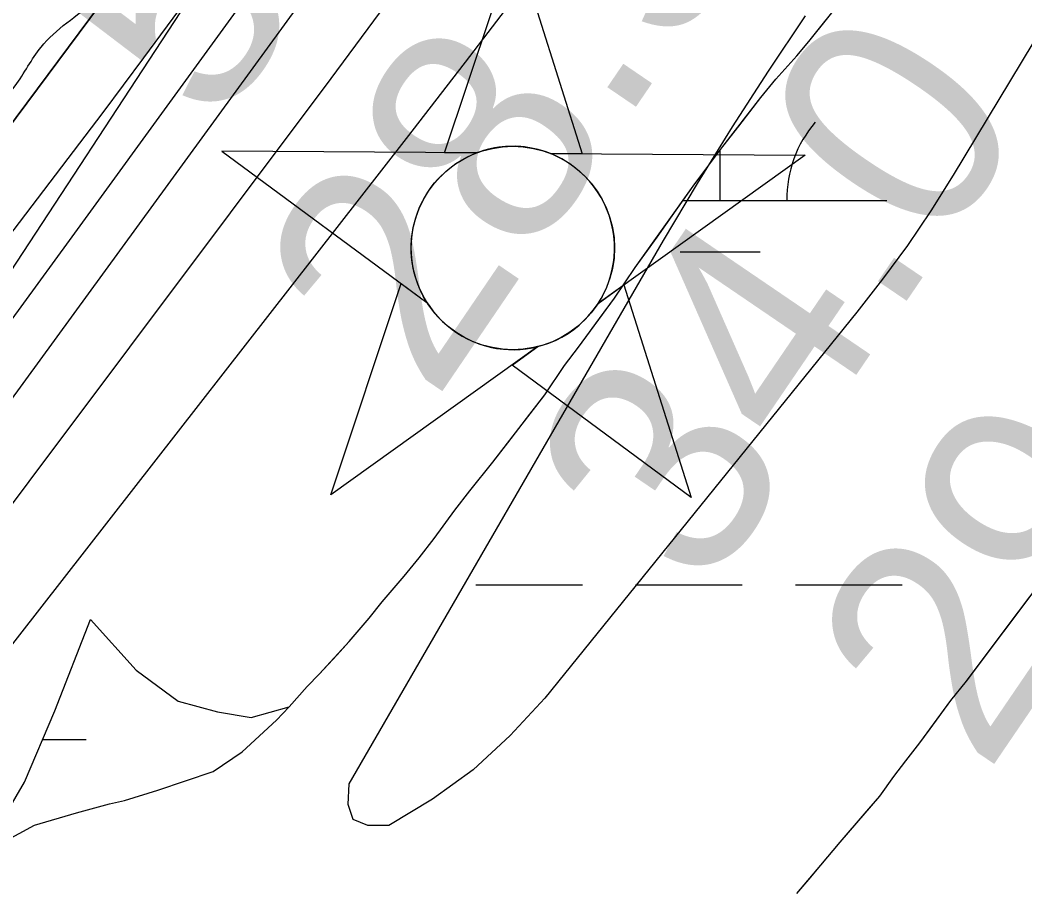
# Model space of a CAD drawing. Extents: x 3297735 to 3335592, y 670436 to 695807.
# Drawn here: x 3320087.2 to 3320389, y 688862.9 to 689124.4 of the extents above; entities that cross this region are included whole.
import ezdxf

# ---------------------------------------------------------------- set-up
doc = ezdxf.new("R2010")
doc.units = 0
for name, color, linetype in [('V-CHAN-NAID', 7, 'Continuous'), ('V-RIVR-EDGE', 7, 'Continuous'), ('V-RIVR-RANG', 7, 'Continuous'), ('V-ROAD-CNTR', 7, 'Continuous'), ('V-RRAP-RVMT', 7, 'Continuous'), ('V-SITE-VEGE', 7, 'Continuous'), ('V-TOPO-DPTH', 7, 'Continuous'), ('V-TOPO-MAJR', 7, 'Continuous'), ('V-TOPO-MINR', 7, 'Continuous'), ('V-TOPO-WATR', 7, 'Continuous'), ('V-WETL-SWMP', 7, 'Continuous')]:
    doc.layers.add(name, color=color, linetype=linetype)

msp = doc.modelspace()

# ---------------------------------------------------------------- linework, layer by layer
at = {"layer": 'V-CHAN-NAID'}
for points in [[(3320224.32, 689084.53), (3320214.73, 689084.6), (3320235.86, 689148.08), (3320256.08, 689084.31), (3320246.5, 689084.37), (3320244.92, 689084.95), (3320242.83, 689085.57), (3320240.79, 689086.02), (3320238.75, 689086.33), (3320237.58, 689086.45), (3320236.05, 689086.53), (3320234.33, 689086.52), (3320232.96, 689086.45), (3320231.05, 689086.25), (3320229.68, 689086.03), (3320227.9, 689085.65), (3320226.37, 689085.23), (3320225.34, 689084.9)], [(3320224.32, 689084.53), (3320147.83, 689085.07), (3320209.4, 689039.67), (3320208.28, 689041.58), (3320207.47, 689043.21), (3320206.65, 689045.18), (3320205.95, 689047.23), (3320205.59, 689048.56), (3320205.23, 689050.18), (3320204.98, 689051.63), (3320204.79, 689053.22), (3320204.68, 689054.96), (3320204.67, 689056.54), (3320204.78, 689058.62), (3320204.96, 689060.23), (3320205.35, 689062.44), (3320205.83, 689064.36), (3320206.44, 689066.25), (3320207.09, 689067.93), (3320207.82, 689069.51), (3320208.63, 689071.05), (3320209.7, 689072.79), (3320210.73, 689074.26), (3320211.73, 689075.53), (3320212.73, 689076.67), (3320214.04, 689078.01), (3320215.09, 689078.97), (3320216.81, 689080.37), (3320218.02, 689081.24), (3320219.7, 689082.31), (3320221.44, 689083.26), (3320222.88, 689083.94)], [(3320246.5, 689084.37), (3320322.99, 689083.83), (3320260.79, 689039.31), (3320261.7, 689040.8), (3320262.68, 689042.65), (3320263.39, 689044.23), (3320264.13, 689046.19), (3320264.67, 689047.97), (3320265.07, 689049.61), (3320265.43, 689051.62), (3320265.62, 689053.19), (3320265.74, 689055.4), (3320265.71, 689057.46), (3320265.52, 689059.68), (3320265.26, 689061.44), (3320264.77, 689063.67), (3320264.13, 689065.81), (3320263.38, 689067.79), (3320262.73, 689069.23), (3320261.72, 689071.15), (3320260.66, 689072.87), (3320259.45, 689074.58), (3320258.19, 689076.11), (3320256.91, 689077.48), (3320255.28, 689079.01), (3320253.54, 689080.42), (3320251.86, 689081.6), (3320249.97, 689082.73), (3320248.5, 689083.49)], [(3320242.75, 689026.4), (3320180.55, 688981.88), (3320201.68, 689045.36), (3320209.4, 689039.67), (3320210.03, 689038.71), (3320211.41, 689036.85), (3320212.63, 689035.44), (3320214.09, 689033.93), (3320215.48, 689032.68), (3320216.94, 689031.53), (3320218.34, 689030.54), (3320220.02, 689029.5), (3320221.73, 689028.59), (3320223.52, 689027.78), (3320224.97, 689027.22), (3320226.6, 689026.7), (3320228.82, 689026.13), (3320230.35, 689025.84), (3320232.38, 689025.59), (3320233.92, 689025.48), (3320235.78, 689025.46), (3320237.46, 689025.54), (3320239.18, 689025.71), (3320241.08, 689026.03)], [(3320260.79, 689039.31), (3320268.58, 689044.89), (3320288.81, 688981.11), (3320234.96, 689020.82), (3320242.75, 689026.4), (3320244.42, 689026.88), (3320246.03, 689027.44), (3320248.19, 689028.35), (3320249.93, 689029.24), (3320251.79, 689030.35), (3320253.53, 689031.56), (3320255.08, 689032.81), (3320256.37, 689033.98), (3320257.75, 689035.4), (3320258.96, 689036.8), (3320260.08, 689038.27)]]:
    msp.add_lwpolyline(points, close=True, dxfattribs=at)
msp.add_circle((3320235.21, 689056), 30.54, dxfattribs=at)
at = {"layer": 'V-RIVR-EDGE'}
msp.add_spline([(3319721.91, 688607.25), (3319733.2, 688627.78), (3319739.82, 688637.46), (3319746.04, 688644.42), (3319750.72, 688655.27), (3319752.28, 688659.14), (3319762.01, 688671.92), (3319781.47, 688699.79), (3319792.76, 688716.44), (3319801.32, 688726.89), (3319810.26, 688738.11), (3319819.98, 688747.01), (3319825.43, 688754.75), (3319830.49, 688762.88), (3319835.55, 688770.63), (3319840.23, 688780.31), (3319844.52, 688791.16), (3319846.86, 688795.42), (3319851.13, 688797.35), (3319854.24, 688799.66), (3319861.24, 688808.95), (3319869.41, 688820.96), (3319874.87, 688831.03), (3319884.99, 688845.35), (3319893.93, 688856.57), (3319900.54, 688860.82), (3319908.31, 688869.72), (3319918.43, 688881.33), (3319923.49, 688889.46), (3319928.16, 688897.21), (3319932.06, 688904.95), (3319939.44, 688912.69), (3319951.5, 688924.3), (3319955, 688930.88), (3319970.57, 688952.17), (3319976.4, 688958.36), (3319980.68, 688966.5), (3319987.3, 688976.95), (3319991.2, 688986.25), (3319997.81, 688992.82), (3320004.81, 689000.56), (3320006.38, 689006.76), (3320010.27, 689012.96), (3320018.06, 689024.96), (3320025.07, 689035.8), (3320031.68, 689044.71), (3320039.46, 689054.38), (3320044.52, 689060.57), (3320057.73, 689071.4), (3320064.34, 689077.2), (3320070.17, 689082.23), (3320074.45, 689090.36), (3320085.73, 689104.68), (3320093.52, 689116.3), (3320109.84, 689130.22), (3320125, 689144.14), (3320145.59, 689159.99), (3320166.96, 689177), (3320184.06, 689191.31), (3320194.55, 689197.87), (3320205.42, 689204.44), (3320211.64, 689209.85), (3320219.42, 689219.53), (3320234.59, 689238.11), (3320241.98, 689244.68), (3320253.64, 689257.45), (3320273.09, 689279.5), (3320283.99, 689297.32), (3320297.61, 689318.61), (3320312.03, 689344.56), (3320320.21, 689360.83), (3320328.41, 689380.97), (3320333.48, 689394.53), (3320349.85, 689425.9), (3320363.1, 689453.41), (3320368.17, 689465.42), (3320370.9, 689469.67), (3320379.06, 689477.41), (3320388.4, 689489.8), (3320394.62, 689499.09), (3320395.41, 689505.29), (3320397.76, 689513.82), (3320403.21, 689520.78), (3320409.04, 689527.75), (3320417.6, 689536.65), (3320423.43, 689544.39), (3320428.49, 689552.52), (3320431.24, 689564.54), (3320432.02, 689568.03), (3320442.14, 689581.19), (3320451.87, 689595.12), (3320462.77, 689612.93), (3320469.38, 689621.06), (3320477.55, 689631.51), (3320493.51, 689653.19), (3320500.9, 689665.19), (3320506.36, 689674.1), (3320514.54, 689688.82), (3320523.5, 689705.47), (3320534.4, 689723.28), (3320539.06, 689727.15), (3320544.9, 689735.28), (3320551.13, 689744.18), (3320556.58, 689752.7), (3320560.87, 689764.32), (3320568.26, 689774), (3320574.5, 689785.23), (3320578.79, 689794.53), (3320583.07, 689802.27), (3320590.86, 689815.83), (3320602.92, 689833.25), (3320613.43, 689849.12), (3320622.79, 689866.94), (3320636.42, 689890.17), (3320646.93, 689907.21), (3320658.22, 689926.96), (3320664.85, 689940.13), (3320664.87, 689948.66), (3320667.22, 689956.02), (3320676.55, 689968.02), (3320685.11, 689978.08), (3320691.73, 689991.25), (3320701.47, 690006.35), (3320706.14, 690016.04), (3320709.66, 690026.11), (3320715.89, 690035.79), (3320728.33, 690049.33), (3320741.18, 690068.69), (3320754.02, 690086.5), (3320761.81, 690100.44), (3320770.77, 690116.32), (3320777.39, 690127.16), (3320786.73, 690139.93), (3320794.89, 690149.22), (3320800.73, 690155.41), (3320806.18, 690166.26), (3320810.47, 690174), (3320820.98, 690192.59), (3320823.74, 690207.71), (3320829.97, 690218.16), (3320840.87, 690235.59), (3320854.1, 690256.5), (3320864.22, 690271.59), (3320869.28, 690277.01), (3320870.45, 690281.27), (3320876.68, 690289.4), (3320887.57, 690302.95), (3320901.57, 690319.98), (3320912.08, 690333.52), (3320919.47, 690342.43), (3320924.52, 690348.23), (3320932.3, 690356.35), (3320941.26, 690371.46), (3320956.44, 690393.91), (3320969.67, 690415.21), (3320973.57, 690422.57), (3320982.13, 690434.96), (3320987.2, 690444.64), (3320994.21, 690457.03), (3321000.83, 690467.87), (3321008.23, 690481.04), (3321017.97, 690500.02), (3321024.59, 690511.64), (3321030.43, 690518.6), (3321035.5, 690530.22), (3321040.94, 690537.19), (3321055.35, 690559.26), (3321068.58, 690577.84), (3321078.31, 690594.1), (3321086.87, 690605.72), (3321095.82, 690616.94), (3321102.82, 690625.84), (3321107.51, 690637.85), (3321113.34, 690645.6), (3321117.63, 690655.67), (3321123.87, 690670), (3321130.5, 690682.39), (3321142.57, 690701.37), (3321156.19, 690722.28), (3321168.65, 690743.19), (3321171.38, 690749.38), (3321176.05, 690754.41), (3321177.22, 690758.29), (3321181.12, 690767.2), (3321185.79, 690774.17), (3321192.03, 690789.28), (3321204.89, 690814.45), (3321214.25, 690834.98), (3321218.93, 690845.83), (3321223.61, 690855.12), (3321229.85, 690869.85), (3321238.03, 690883.79), (3321242.33, 690899.29), (3321247.41, 690912.46), (3321254.43, 690927.96), (3321263, 690946.55), (3321269.64, 690962.82), (3321273.93, 690973.67), (3321278.23, 690986.07), (3321286.44, 691015.52), (3321288.78, 691021.72), (3321293.84, 691028.3), (3321297.35, 691034.5), (3321303.19, 691045.34), (3321306.32, 691054.64), (3321308.29, 691066.66), (3321310.63, 691073.63), (3321314.52, 691079.44), (3321318.04, 691090.29), (3321320.01, 691103.08), (3321324.31, 691115.87), (3321326.26, 691120.13), (3321332.09, 691125.16), (3321336.76, 691133.68), (3321337.17, 691140.65), (3321337.18, 691146.47), (3321338.37, 691158.49), (3321341.12, 691172.44), (3321349.71, 691192.98), (3321372.69, 691236.35), (3321389.06, 691268.5), (3321398.41, 691284.38), (3321404.65, 691298.32), (3321407.38, 691307.24), (3321407.39, 691310.73), (3321407.79, 691316.15), (3321414.41, 691325.06), (3321416.76, 691334.75), (3321417.94, 691344.05), (3321422.24, 691356.06), (3321434.34, 691385.89), (3321448.39, 691422.7), (3321456.19, 691442.46), (3321462.05, 691458.34), (3321462.85, 691466.87), (3321467.91, 691477.72), (3321474.92, 691488.17), (3321481.15, 691497.85), (3321481.54, 691500.57), (3321489.74, 691519.94), (3321499.87, 691542.02), (3321510.79, 691564.87), (3321521.69, 691581.91), (3321529.1, 691598.18), (3321538.84, 691619.09), (3321550.12, 691632.64), (3321559.06, 691640.76), (3321566.84, 691650.44), (3321566.47, 691655.48), (3321567.25, 691659.74), (3321572.7, 691664.77), (3321581.26, 691676.38), (3321584.38, 691684.91), (3321587.11, 691693.43), (3321593.35, 691706.6), (3321601.92, 691721.7), (3321610.87, 691733.32), (3321617.87, 691739.5), (3321620.99, 691748.8), (3321624.5, 691755), (3321632.28, 691766.23), (3321637.34, 691773.97), (3321638.14, 691784.44), (3321641.66, 691795.29), (3321645.96, 691809.63), (3321651.03, 691820.47), (3321653.37, 691824.35), (3321658.42, 691828.99), (3321665.02, 691832.07), (3321673.18, 691838.64), (3321680.2, 691853.75), (3321683.72, 691866.15), (3321687.24, 691878.94), (3321691.93, 691892.5), (3321697.77, 691904.12), (3321704.38, 691909.54), (3321711, 691920.77), (3321724.23, 691939.74), (3321729.68, 691949.8), (3321733.59, 691959.49), (3321746.04, 691978.85), (3321765.1, 692000.13), (3321767.83, 692005.55), (3321769.01, 692012.53), (3321772.52, 692019.89), (3321782.64, 692034.6), (3321793.52, 692045.43), (3321802.86, 692057.43), (3321811.04, 692071.76), (3321820.77, 692085.31), (3321837.5, 692109.31), (3321852.67, 692125.56), (3321856.95, 692134.47), (3321865.51, 692146.08), (3321874.07, 692158.09), (3321882.62, 692162.33), (3321885.73, 692165.42), (3321887.31, 692179.77), (3321889.66, 692189.46), (3321896.67, 692199.14), (3321906.39, 692208.81), (3321914.56, 692218.87), (3321921.95, 692230.87), (3321931.31, 692249.47), (3321940.25, 692259.91), (3321951.52, 692266.48), (3321951.14, 692271.52), (3321953.48, 692276.17), (3321960.48, 692283.13), (3321960.49, 692288.17), (3321960.5, 692292.05), (3321966.73, 692300.96), (3321976.84, 692312.95), (3321985.4, 692326.12), (3321999.02, 692342.37), (3322004.07, 692347.79), (3322006.8, 692355.15), (3322018.86, 692369.86), (3322032.48, 692387.27), (3322035.98, 692394.25), (3322046.88, 692410.89), (3322053.89, 692419.41), (3322062.45, 692431.8), (3322080.36, 692459.29), (3322099.43, 692486.77), (3322109.15, 692500.71), (3322113.45, 692513.5), (3322120.08, 692527.44), (3322124.37, 692536.35), (3322130.59, 692544.09), (3322144.19, 692555.69), (3322154.3, 692563.42), (3322157.8, 692568.07), (3322157.81, 692573.5), (3322158.99, 692580.09), (3322165.23, 692595.2), (3322169.9, 692601), (3322176.9, 692609.9), (3322181.58, 692618.04), (3322185.48, 692627.33), (3322187.82, 692635.08), (3322190.16, 692638.96), (3322199.11, 692652.12), (3322206.11, 692660.24), (3322215.05, 692669.14), (3322221.67, 692679.21), (3322228.68, 692689.66), (3322230.65, 692701.29), (3322234.15, 692707.1), (3322239.98, 692713.68), (3322240.78, 692721.82), (3322246.62, 692732.28), (3322257.13, 692747.76), (3322269.19, 692761.31), (3322281.64, 692779.5), (3322287.08, 692784.53), (3322289.82, 692793.44), (3322298.4, 692811.26), (3322311.23, 692827.9), (3322325.25, 692849.2), (3322340.82, 692872.04), (3322357.55, 692894.49), (3322366.5, 692909.98), (3322374.67, 692919.27), (3322378.18, 692925.85), (3322378.19, 692932.44), (3322378.2, 692936.32), (3322380.16, 692941.75), (3322387.16, 692950.65), (3322397.3, 692972.73), (3322404.3, 692982.41), (3322407.81, 692990.54), (3322418.32, 693006.42), (3322430.38, 693021.51), (3322439.35, 693040.49), (3322447.92, 693056.37), (3322451.06, 693071.49), (3322451.87, 693088.16), (3322455.41, 693108.32), (3322461.66, 693123.43), (3322462.07, 693131.96), (3322461.33, 693147.08), (3322471.06, 693161.02), (3322480.02, 693177.67), (3322484.71, 693192.01), (3322487.85, 693207.9), (3322490.57, 693210.61), (3322500.3, 693224.93), (3322521.3, 693248.15), (3322539.95, 693264), (3322547.34, 693272.91), (3322550.08, 693282.59), (3322550.88, 693291.9), (3322552.45, 693297.71), (3322564.89, 693311.64), (3322570.72, 693318.61), (3322576.95, 693326.74), (3322580.47, 693340.69), (3322590.2, 693351.91), (3322600.3, 693359.25), (3322603.79, 693359.25), (3322609.2, 693353.42), (3322618.52, 693357.27), (3322625.13, 693363.85), (3322634.47, 693378.56), (3322653.93, 693404.88), (3322678.44, 693438.95), (3322692.84, 693458.69), (3322701, 693465.26), (3322708.76, 693467.96), (3322714.21, 693474.54), (3322719.66, 693481.51), (3322729.79, 693501.26), (3322740.68, 693515.19), (3322746.53, 693526.81), (3322752.77, 693541.92), (3322764.43, 693554.69), (3322769.49, 693562.82), (3322774.19, 693578.71), (3322781.2, 693591.1), (3322787.42, 693598.84), (3322795.21, 693610.46), (3322799.12, 693622.47), (3322801.47, 693634.49), (3322804.6, 693643.4), (3322808.49, 693648.82), (3322813.15, 693654.23), (3322817.07, 693670.51), (3322820.98, 693684.08), (3322828, 693699.57), (3322828.79, 693704.61), (3322829.58, 693711.2), (3322831.15, 693715.46), (3322838.93, 693727.85), (3322846.35, 693746.06), (3322854.15, 693763.88), (3322858.81, 693768.14), (3322865.03, 693775.88), (3322871.27, 693789.05), (3322877.11, 693797.95), (3322877.51, 693803.38), (3322881.8, 693810.74), (3322885.32, 693822.75), (3322886.52, 693837.48), (3322887.31, 693846.79), (3322888.49, 693852.22), (3322893.57, 693866.16), (3322903.7, 693885.14), (3322914.59, 693899.85), (3322916.94, 693906.83), (3322916.96, 693914.97), (3322915.81, 693921.56), (3322917, 693934.75), (3322920.53, 693950.25), (3322928.35, 693973.5), (3322938.09, 693991.7), (3322943.16, 694004.1), (3322945.88, 694005.64), (3322947.06, 694014.95), (3322947.71, 694018)], degree=3, dxfattribs=at)
at = {"layer": 'V-ROAD-CNTR'}
msp.add_spline([(3321115.64, 689341.57), (3320860.23, 689006.78), (3320525.5, 688555.88), (3320190.52, 688114.56), (3319698.35, 687479.71), (3319438.48, 687141.6)], degree=3, dxfattribs=at)
at = {"layer": 'V-RRAP-RVMT'}
msp.add_line((3320135.38, 689126.92), (3320051.09, 688998.32), dxfattribs=at)
at = {"layer": 'V-SITE-VEGE'}
for points in [[(3320076.51, 688874.55), (3320091.54, 688882.68), (3320104.18, 688886.39), (3320114.06, 688889.09), (3320118.6, 688890.05), (3320128.59, 688893.19), (3320145.22, 688898.83), (3320153.96, 688904.69), (3320164.18, 688914.21), (3320168.08, 688918.2), (3320173.48, 688924.33), (3320177.08, 688928), (3320186.08, 688937.81), (3320192.08, 688944.85), (3320195.97, 688949.75), (3320202.56, 688957.41), (3320207.06, 688962.92), (3320211.54, 688968.73), (3320217.83, 688977.3), (3320222.32, 688983.11), (3320229.21, 688991.68), (3320244.78, 689011.88), (3320250.75, 689020.74), (3320254.94, 689026.25), (3320265.71, 689040.93), (3320271.99, 689050.1), (3320289.33, 689074.57), (3320291.72, 689077.63), (3320298.31, 689086.5), (3320309.68, 689101.19), (3320314.18, 689106.7), (3320320.47, 689113.74), (3320324.07, 689118.03), (3320335.16, 689131.81)], [(3320521.89, 689130.4), (3320499.96, 689121.61), (3320486.48, 689113), (3320480.81, 689104.81), (3320476.91, 689091.25), (3320478.63, 689055.78), (3320477.48, 689045.86), (3320472.69, 689035.42), (3320463.56, 689025.41), (3320449.17, 689013.24), (3320436.27, 689004.54), (3320422.46, 688991.79), (3320413.5, 688982.31), (3320408.81, 688976.46), (3320403.48, 688968.02), (3320398.42, 688962.11), (3320393.74, 688955.73), (3320371.38, 688925.95)], [(3320371.38, 688925.95), (3320366.69, 688920.1), (3320357.33, 688907.35), (3320353.17, 688902.03), (3320349.53, 688897.24), (3320345.37, 688891.4), (3320333.39, 688877.56), (3320327.66, 688870.64), (3320320.37, 688862.12)]]:
    msp.add_lwpolyline(points, dxfattribs=at)
at = {"layer": 'V-TOPO-DPTH'}
for points in [[(3320683.24, 689999.44), (3320669.16, 689977.35), (3320655.05, 689955.27), (3320640.89, 689933.22), (3320626.71, 689911.19), (3320275.49, 689367.01), (3320256.11, 689337.26), (3320236.56, 689307.62), (3320216.75, 689278.16), (3320196.78, 689248.8), (3320176.52, 689219.64), (3320156.04, 689190.64), (3320135.24, 689161.87), (3320114.23, 689133.24), (3320054.85, 689053.3), (3320003.89, 688984.89), (3319952.79, 688916.58), (3319901.5, 688848.43), (3319850.07, 688780.37), (3319671.76, 688545.1)], [(3320683.24, 689999.44), (3320669.16, 689977.35), (3320655.05, 689955.27), (3320640.89, 689933.22), (3320626.71, 689911.19), (3320275.49, 689367.01), (3320256.11, 689337.26), (3320236.56, 689307.62), (3320216.75, 689278.16), (3320196.78, 689248.8), (3320176.52, 689219.64), (3320156.04, 689190.64), (3320135.24, 689161.87), (3320114.23, 689133.24), (3320054.85, 689053.3), (3320003.89, 688984.89), (3319952.79, 688916.58), (3319901.5, 688848.43), (3319850.07, 688780.37), (3319671.76, 688545.1)], [(3319719.48, 688552.71), (3319934.81, 688833.9), (3319977.14, 688889.61), (3320019.17, 688945.53), (3320060.77, 689001.78), (3320102.08, 689058.25), (3320172.7, 689155.58), (3320178.42, 689163.59), (3320184.07, 689171.64), (3320189.6, 689179.77), (3320195.05, 689187.96), (3320410.01, 689515.72), (3320455.96, 689586.06), (3320501.75, 689656.51), (3320547.28, 689727.12), (3320592.64, 689797.84), (3320674.76, 689926.39), (3320678.93, 689932.92), (3320683.11, 689939.45), (3320687.3, 689945.97), (3320691.48, 689952.5), (3320721.55, 689999.29)]]:
    msp.add_lwpolyline(points, dxfattribs=at)
at = {"layer": 'V-TOPO-MAJR'}
msp.add_lwpolyline([(3319735.86, 688489.06), (3320203.29, 689088.89), (3320220.96, 689111.79), (3320238.49, 689134.81), (3320255.78, 689157.99), (3320272.94, 689181.29), (3320289.83, 689204.77), (3320306.54, 689228.39), (3320322.97, 689252.19), (3320339.21, 689276.14), (3320716.35, 689839.28), (3320735.21, 689867.53), (3320754.02, 689895.81), (3320772.75, 689924.14), (3320791.43, 689952.51), (3320828.23, 690008.56)], dxfattribs=at)
at = {"layer": 'V-TOPO-MINR'}
for points in [[(3319798.87, 688599.05), (3319825.46, 688633.74), (3319851.87, 688668.56), (3319878.18, 688703.47), (3320180.65, 689106.86), (3320197.19, 689129.21), (3320213.54, 689151.69), (3320229.61, 689174.38), (3320245.48, 689197.21), (3320346.47, 689344.37), (3320410.61, 689438.6), (3320474.29, 689533.14), (3320537.26, 689628.16), (3320599.75, 689723.49), (3320706.38, 689887.47), (3320715.2, 689901.05), (3320724.01, 689914.64), (3320732.79, 689928.25), (3320741.56, 689941.86), (3321014.94, 690366.99)], [(3319695.38, 688548.91), (3320099.8, 689080.38), (3320112.15, 689096.73), (3320124.41, 689113.14), (3320136.55, 689129.64), (3320148.61, 689146.19), (3320169.33, 689174.86), (3320170.95, 689177.14), (3320172.56, 689179.43), (3320174.14, 689181.75), (3320175.69, 689184.08), (3320221.75, 689253.91), (3320246.26, 689291.21), (3320270.68, 689328.56), (3320294.97, 689366), (3320319.17, 689403.5), (3320632.02, 689890.01), (3320650.47, 689918.73), (3320668.91, 689947.45), (3320687.33, 689976.19), (3320705.74, 690004.94)], [(3319719.48, 688552.71), (3319934.81, 688833.9), (3319977.14, 688889.61), (3320019.17, 688945.53), (3320060.77, 689001.78), (3320102.08, 689058.25), (3320172.7, 689155.58), (3320178.42, 689163.59), (3320184.07, 689171.64), (3320189.6, 689179.77), (3320195.05, 689187.96), (3320410.01, 689515.72), (3320455.96, 689586.06), (3320501.75, 689656.51), (3320547.28, 689727.12), (3320592.64, 689797.84), (3320674.76, 689926.39), (3320678.93, 689932.92), (3320683.11, 689939.45), (3320687.3, 689945.97), (3320691.48, 689952.5), (3320721.55, 689999.29)], [(3319744, 688556.5), (3319812.45, 688645.33), (3319866.2, 688715.67), (3319919.58, 688786.29), (3319972.4, 688857.33), (3320024.84, 688928.66), (3320176.08, 689136.07), (3320185.97, 689149.86), (3320195.72, 689163.75), (3320205.26, 689177.78), (3320214.66, 689191.91), (3320679.08, 689901.92), (3320682.23, 689906.76), (3320685.37, 689911.61), (3320688.48, 689916.48), (3320691.59, 689921.35), (3320694.69, 689926.22), (3320697.8, 689931.09), (3320700.92, 689935.96), (3320704.05, 689940.81), (3320719.98, 689965.46), (3320731.02, 689982.68), (3320741.99, 689999.94)], [(3320518.01, 689327.39), (3320367.42, 689077.82), (3320360.7, 689067.19), (3320353.7, 689056.75)], [(3320353.7, 689056.75), (3320346.28, 689046.62), (3320338.57, 689036.68), (3320244.78, 688920.8), (3320234.45, 688909.56), (3320223.34, 688899.28), (3320211.04, 688890.45), (3320197.95, 688882.59), (3320191.68, 688882.58), (3320187.29, 688884.36), (3320185.72, 688888.83), (3320186.02, 688895.09), (3320280.49, 689058.22), (3320290.69, 689075.37), (3320301.15, 689092.37), (3320312, 689109.11), (3320323.11, 689125.69)]]:
    msp.add_lwpolyline(points, dxfattribs=at)
at = {"layer": 'V-TOPO-WATR'}
msp.add_lwpolyline([(3319671.76, 688545.1), (3319850.07, 688780.37), (3319901.5, 688848.43), (3319952.79, 688916.58), (3320003.89, 688984.89), (3320054.85, 689053.3), (3320114.23, 689133.24), (3320135.24, 689161.87), (3320156.04, 689190.64), (3320176.52, 689219.64), (3320196.78, 689248.8), (3320216.75, 689278.16), (3320236.56, 689307.62), (3320256.11, 689337.26), (3320275.49, 689367.01), (3320626.71, 689911.19), (3320640.89, 689933.22), (3320655.05, 689955.27), (3320669.16, 689977.35), (3320683.24, 689999.44)], dxfattribs=at)
at = {"layer": 'V-WETL-SWMP'}
for p, q in [((3320297.5, 689070.26), (3320297.5, 689085.4)), ((3320286.28, 689070.26), (3320347.5, 689070.26)), ((3320285.5, 689054.83), (3320309.5, 689054.83)), ((3320224.09, 688954.83), (3320256.09, 688954.83)), ((3320272.09, 688954.83), (3320304.09, 688954.83)), ((3320320.09, 688954.83), (3320352.09, 688954.83)), ((3320093.99, 688908.4), (3320107.02, 688908.4))]:
    msp.add_line(p, q, dxfattribs=at)
for points in [[(3320072.3, 688867.89), (3320088.51, 688895.54), (3320097.67, 688917.04), (3320108.37, 688944.4), (3320122.06, 688929.25), (3320134.68, 688919.94), (3320146.49, 688916.75), (3320156.57, 688915.02), (3320168.08, 688918.2), (3320173.48, 688924.32), (3320177.08, 688928), (3320182.48, 688933.83), (3320186.08, 688937.81), (3320192.07, 688944.85), (3320195.97, 688949.75), (3320202.56, 688957.41), (3320207.06, 688962.92), (3320211.55, 688968.73), (3320217.83, 688977.3), (3320222.32, 688983.11), (3320229.21, 688991.68), (3320233.7, 688997.5), (3320240.29, 689006.07), (3320244.77, 689011.88), (3320250.75, 689020.74), (3320254.94, 689026.25), (3320261.22, 689034.82), (3320265.71, 689040.93), (3320271.99, 689050.1), (3320278.56, 689059.28), (3320283.05, 689065.7), (3320289.33, 689074.57), (3320291.72, 689077.63), (3320298.31, 689086.5), (3320303.1, 689092.62), (3320309.68, 689101.19), (3320314.18, 689106.7), (3320320.48, 689113.74), (3320324.07, 689118.03), (3320328.56, 689123.54), (3320332.76, 689128.75)], [(3320393.74, 688955.73), (3320386.98, 688946.69), (3320378.14, 688934.99), (3320371.38, 688925.96), (3320366.69, 688920.1), (3320360.45, 688911.6), (3320357.33, 688907.35), (3320353.17, 688902.03), (3320349.53, 688897.24), (3320345.37, 688891.4), (3320340.68, 688886.08), (3320333.39, 688877.56), (3320327.66, 688870.64), (3320324.02, 688866.38), (3320320.37, 688862.13)]]:
    msp.add_lwpolyline(points, dxfattribs=at)
msp.add_arc((3320352.74, 689070.74), 35.25, 139.2282, 180.7718, dxfattribs=at)

# ---------------------------------------------------------------- texts
at = {"layer": 'V-RIVR-RANG'}
for s, rotation, p in [('5.0', 56.0299, (3320146.38, 689090.54)), ('28.9', 55.7483, (3320211.5, 689009.28)), ('34.0', 55.7483, (3320292.81, 688951.01)), ('29.3', 55.7483, (3320377.24, 688897.33))]:
    msp.add_text(s, height=67, rotation=rotation, dxfattribs=at).set_placement(p)

doc.saveas('drawing.dxf')
